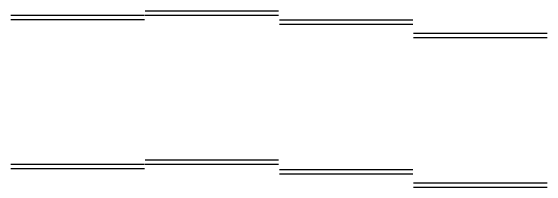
# Model space of a CAD drawing. Extents: x 4180 to 16997695, y 4 to 12629821.
# Drawn here: x 16985702 to 16991695, y 12621680 to 12623653 of the extents above; entities that cross this region are included whole.
import ezdxf

# ---------------------------------------------------------------- set-up
doc = ezdxf.new("R2010")
doc.units = 0
doc.layers.add('RD_DDB_Profile_Elev', color=7, linetype='Continuous')
doc.layers.add('RD_DDB_Profile_Lbl', color=7, linetype='Continuous')

msp = doc.modelspace()

# ---------------------------------------------------------------- linework, layer by layer
at = {"layer": 'RD_DDB_Profile_Elev'}
for p, q in [((16987202.1, 12623652.6), (16988694.5, 12623652.6)), ((16985702.1, 12623602.6), (16987194.5, 12623602.6)), ((16988702.1, 12623552.6), (16990194.5, 12623552.6)), ((16990202.1, 12623402.6), (16991694.5, 12623402.6)), ((16987202.1, 12621987), (16988694.5, 12621987)), ((16985702.1, 12621937), (16987194.5, 12621937)), ((16988702.1, 12621878.8), (16990194.5, 12621878.8)), ((16990202.1, 12621728.8), (16991694.5, 12621728.8))]:
    msp.add_line(p, q, dxfattribs=at)
at = {"layer": 'RD_DDB_Profile_Lbl'}
for p, q in [((16987202.1, 12623603.7), (16988694.5, 12623603.7)), ((16985702.1, 12623553.7), (16987194.5, 12623553.7)), ((16988702.1, 12623503.7), (16990194.5, 12623503.7)), ((16990202.1, 12623353.7), (16991694.5, 12623353.7)), ((16987202.1, 12621938), (16988694.5, 12621938)), ((16985702.1, 12621888), (16987194.5, 12621888)), ((16988702.1, 12621829.8), (16990194.5, 12621829.8)), ((16990202.1, 12621679.8), (16991694.5, 12621679.8))]:
    msp.add_line(p, q, dxfattribs=at)

doc.saveas('drawing.dxf')
